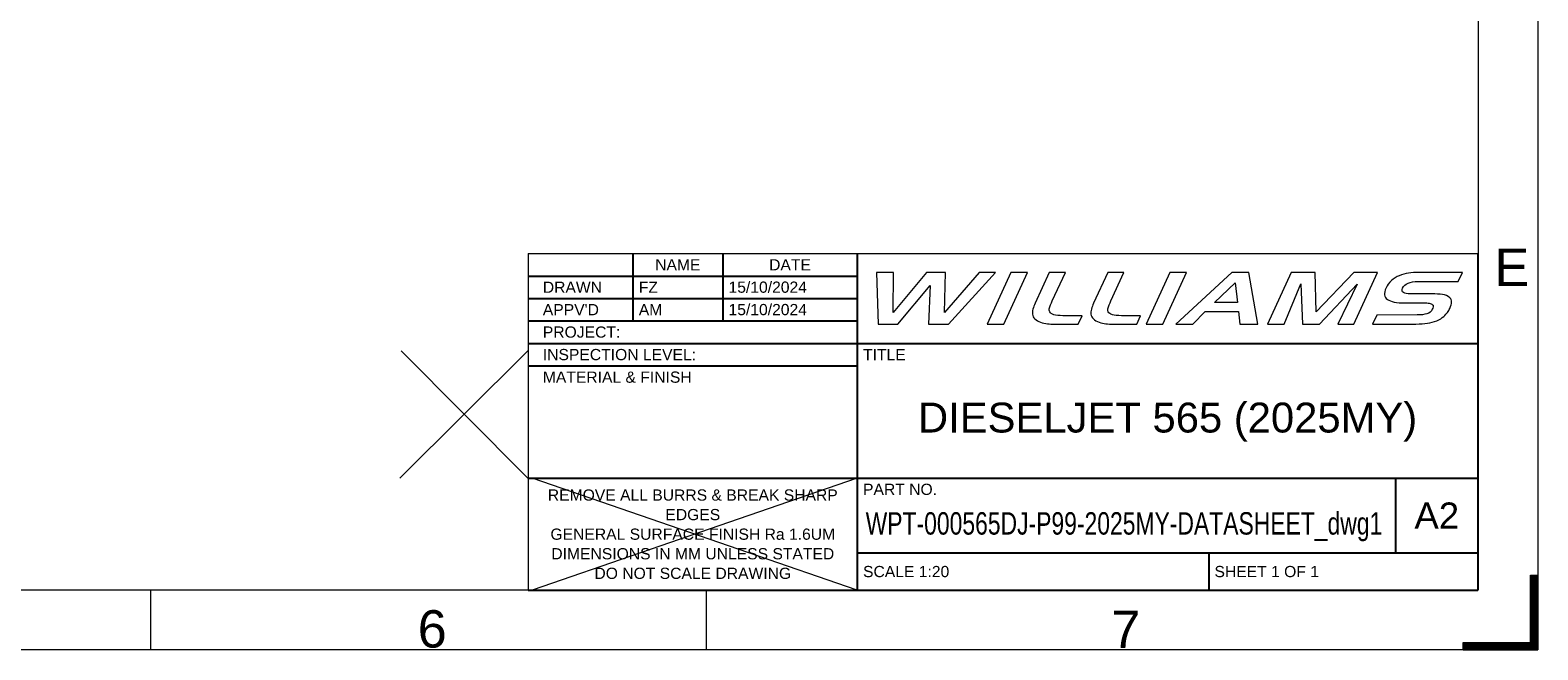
# Model space of a CAD drawing. Header units: millimetres. Extents: x 0 to 594, y 0 to 420.
# Tile 610 of 656: x 392 to 594, y 0 to 83. Entities that reach past the tile are written whole.
import ezdxf

# ---------------------------------------------------------------- set-up
doc = ezdxf.new("R2010")
doc.units = ezdxf.units.MM
doc.layers.add('1', color=7, linetype='Continuous', true_color=0xffffff)
doc.layers.add('256', color=7, linetype='Continuous', true_color=0xffffff)
doc.styles.add('Arial Unicode MS', font='txt')

# ---------------------------------------------------------------- blocks, each defined once
blk = doc.blocks.new('HATCH5')
at = {"color": 163, "lineweight": 13}
for p, q in [((593, 9.98988), (594, 9.98988)), ((593, 9.94755), (594, 9.94755)), ((593, 9.90522), (594, 9.90522)), ((593, 9.86289), (594, 9.86289)), ((593, 9.82056), (594, 9.82056)), ((593, 9.77823), (594, 9.77823)), ((593, 9.7359), (594, 9.7359)), ((593, 9.69357), (594, 9.69357)), ((593, 9.65124), (594, 9.65124)), ((593, 9.60891), (594, 9.60891)), ((593, 9.56658), (594, 9.56658)), ((593, 9.52425), (594, 9.52425)), ((593, 9.48192), (594, 9.48192)), ((593, 9.43959), (594, 9.43959)), ((593, 9.39726), (594, 9.39726)), ((593, 9.35493), (594, 9.35493)), ((593, 9.3126), (594, 9.3126)), ((593, 9.27027), (594, 9.27027)), ((593, 9.22794), (594, 9.22794)), ((593, 9.18561), (594, 9.18561)), ((593, 9.14328), (594, 9.14328)), ((593, 9.10095), (594, 9.10095)), ((593, 9.05862), (594, 9.05862)), ((593, 9.01629), (594, 9.01629)), ((593, 8.97396), (594, 8.97396)), ((593, 8.93163), (594, 8.93163)), ((593, 8.8893), (594, 8.8893)), ((593, 8.84697), (594, 8.84697)), ((593, 8.80464), (594, 8.80464)), ((593, 8.76231), (594, 8.76231)), ((593, 8.71998), (594, 8.71998)), ((593, 8.67765), (594, 8.67765)), ((593, 8.63532), (594, 8.63532)), ((593, 8.59299), (594, 8.59299)), ((593, 8.55066), (594, 8.55066)), ((593, 8.50833), (594, 8.50833)), ((593, 8.466), (594, 8.466)), ((593, 8.42367), (594, 8.42367)), ((593, 8.38134), (594, 8.38134)), ((593, 8.33901), (594, 8.33901)), ((593, 8.29668), (594, 8.29668)), ((593, 8.25435), (594, 8.25435)), ((593, 8.21202), (594, 8.21202)), ((593, 8.16969), (594, 8.16969)), ((593, 8.12736), (594, 8.12736)), ((593, 8.08503), (594, 8.08503)), ((593, 8.0427), (594, 8.0427)), ((593, 8.00037), (594, 8.00037)), ((593, 7.95804), (594, 7.95804)), ((593, 7.91571), (594, 7.91571)), ((593, 7.87338), (594, 7.87338)), ((593, 7.83105), (594, 7.83105)), ((593, 7.78872), (594, 7.78872)), ((593, 7.74639), (594, 7.74639)), ((593, 7.70406), (594, 7.70406)), ((593, 7.66173), (594, 7.66173)), ((593, 7.6194), (594, 7.6194)), ((593, 7.57707), (594, 7.57707)), ((593, 7.53474), (594, 7.53474)), ((593, 7.49241), (594, 7.49241)), ((593, 7.45008), (594, 7.45008)), ((593, 7.40775), (594, 7.40775)), ((593, 7.36542), (594, 7.36542)), ((593, 7.32309), (594, 7.32309)), ((593, 7.28076), (594, 7.28076)), ((593, 7.23843), (594, 7.23843)), ((593, 7.1961), (594, 7.1961)), ((593, 7.15377), (594, 7.15377)), ((593, 7.11144), (594, 7.11144)), ((593, 7.06911), (594, 7.06911)), ((593, 7.02678), (594, 7.02678)), ((593, 6.98445), (594, 6.98445)), ((593, 6.94212), (594, 6.94212)), ((593, 6.89979), (594, 6.89979)), ((593, 6.85746), (594, 6.85746)), ((593, 6.81513), (594, 6.81513)), ((593, 6.7728), (594, 6.7728)), ((593, 6.73047), (594, 6.73047)), ((593, 6.68814), (594, 6.68814)), ((593, 6.64581), (594, 6.64581)), ((593, 6.60348), (594, 6.60348)), ((593, 6.56115), (594, 6.56115)), ((593, 6.51882), (594, 6.51882)), ((593, 6.47649), (594, 6.47649)), ((593, 6.43416), (594, 6.43416)), ((593, 6.39183), (594, 6.39183)), ((593, 6.3495), (594, 6.3495)), ((593, 6.30717), (594, 6.30717)), ((593, 6.26484), (594, 6.26484)), ((593, 6.22251), (594, 6.22251)), ((593, 6.18018), (594, 6.18018)), ((593, 6.13785), (594, 6.13785)), ((593, 6.09552), (594, 6.09552)), ((593, 6.05319), (594, 6.05319)), ((593, 6.01086), (594, 6.01086)), ((593, 5.96853), (594, 5.96853)), ((593, 5.9262), (594, 5.9262)), ((593, 5.88387), (594, 5.88387)), ((593, 5.84154), (594, 5.84154)), ((593, 5.79921), (594, 5.79921)), ((593, 5.75688), (594, 5.75688)), ((593, 5.71455), (594, 5.71455)), ((593, 5.67222), (594, 5.67222)), ((593, 5.62989), (594, 5.62989)), ((593, 5.58756), (594, 5.58756)), ((593, 5.54523), (594, 5.54523)), ((593, 5.5029), (594, 5.5029)), ((593, 5.46057), (594, 5.46057)), ((593, 5.41824), (594, 5.41824)), ((593, 5.37591), (594, 5.37591)), ((593, 5.33358), (594, 5.33358)), ((593, 5.29125), (594, 5.29125)), ((593, 5.24892), (594, 5.24892)), ((593, 5.20659), (594, 5.20659)), ((593, 5.16426), (594, 5.16426)), ((593, 5.12193), (594, 5.12193)), ((593, 5.0796), (594, 5.0796)), ((593, 5.03727), (594, 5.03727)), ((593, 4.99494), (594, 4.99494)), ((593, 4.95261), (594, 4.95261)), ((593, 4.91028), (594, 4.91028)), ((593, 4.86795), (594, 4.86795)), ((593, 4.82562), (594, 4.82562)), ((593, 4.78329), (594, 4.78329)), ((593, 4.74096), (594, 4.74096)), ((593, 4.69863), (594, 4.69863)), ((593, 4.6563), (594, 4.6563)), ((593, 4.61397), (594, 4.61397)), ((593, 4.57164), (594, 4.57164)), ((593, 4.52931), (594, 4.52931)), ((593, 4.48698), (594, 4.48698)), ((593, 4.44465), (594, 4.44465)), ((593, 4.40232), (594, 4.40232)), ((593, 4.35999), (594, 4.35999)), ((593, 4.31766), (594, 4.31766)), ((593, 4.27533), (594, 4.27533)), ((593, 4.233), (594, 4.233)), ((593, 4.19067), (594, 4.19067)), ((593, 4.14834), (594, 4.14834)), ((593, 4.10601), (594, 4.10601)), ((593, 4.06368), (594, 4.06368)), ((593, 4.02135), (594, 4.02135)), ((593, 3.97902), (594, 3.97902)), ((593, 3.93669), (594, 3.93669)), ((593, 3.89436), (594, 3.89436)), ((593, 3.85203), (594, 3.85203)), ((593, 3.8097), (594, 3.8097)), ((593, 3.76737), (594, 3.76737)), ((593, 3.72504), (594, 3.72504)), ((593, 3.68271), (594, 3.68271)), ((593, 3.64038), (594, 3.64038)), ((593, 3.59805), (594, 3.59805)), ((593, 3.55572), (594, 3.55572)), ((593, 3.51339), (594, 3.51339)), ((593, 3.47106), (594, 3.47106)), ((593, 3.42873), (594, 3.42873)), ((593, 3.3864), (594, 3.3864)), ((593, 3.34407), (594, 3.34407)), ((593, 3.30174), (594, 3.30174)), ((593, 3.25941), (594, 3.25941)), ((593, 3.21708), (594, 3.21708)), ((593, 3.17475), (594, 3.17475)), ((593, 3.13242), (594, 3.13242)), ((593, 3.09009), (594, 3.09009)), ((593, 3.04776), (594, 3.04776)), ((593, 3.00543), (594, 3.00543)), ((593, 2.9631), (594, 2.9631)), ((593, 2.92077), (594, 2.92077)), ((593, 2.87844), (594, 2.87844)), ((593, 2.83611), (594, 2.83611)), ((593, 2.79378), (594, 2.79378)), ((593, 2.75145), (594, 2.75145)), ((593, 2.70912), (594, 2.70912)), ((593, 2.66679), (594, 2.66679)), ((593, 2.62446), (594, 2.62446)), ((593, 2.58213), (594, 2.58213)), ((593, 2.5398), (594, 2.5398)), ((593, 2.49747), (594, 2.49747)), ((593, 2.45514), (594, 2.45514)), ((593, 2.41281), (594, 2.41281)), ((593, 2.37048), (594, 2.37048)), ((593, 2.32815), (594, 2.32815)), ((593, 2.28582), (594, 2.28582)), ((593, 2.24349), (594, 2.24349)), ((593, 2.20116), (594, 2.20116)), ((593, 2.15883), (594, 2.15883)), ((593, 2.1165), (594, 2.1165)), ((593, 2.07417), (594, 2.07417)), ((593, 2.03184), (594, 2.03184)), ((584, 0.97359), (594, 0.97359)), ((584, 0.93126), (594, 0.93126)), ((584, 0.88893), (594, 0.88893)), ((584, 0.8466), (594, 0.8466)), ((584, 0.80427), (594, 0.80427)), ((584, 0.76194), (594, 0.76194)), ((584, 0.71961), (594, 0.71961)), ((584, 0.67728), (594, 0.67728)), ((584, 0.63495), (594, 0.63495)), ((584, 0.59262), (594, 0.59262)), ((584, 0.55029), (594, 0.55029)), ((584, 0.50796), (594, 0.50796)), ((584, 0.46563), (594, 0.46563)), ((584, 0.4233), (594, 0.4233)), ((584, 0.38097), (594, 0.38097)), ((584, 0.33864), (594, 0.33864)), ((584, 0.29631), (594, 0.29631)), ((584, 0.25398), (594, 0.25398)), ((584, 0.21165), (594, 0.21165)), ((584, 0.16932), (594, 0.16932)), ((584, 0.12699), (594, 0.12699)), ((584, 0.08466), (594, 0.08466)), ((584, 0.04233), (594, 0.04233)), ((584, 0), (594, 0)), ((593, 1.98951), (594, 1.98951)), ((593, 1.94718), (594, 1.94718)), ((593, 1.90485), (594, 1.90485)), ((593, 1.86252), (594, 1.86252)), ((593, 1.82019), (594, 1.82019)), ((593, 1.77786), (594, 1.77786)), ((593, 1.73553), (594, 1.73553)), ((593, 1.6932), (594, 1.6932)), ((593, 1.65087), (594, 1.65087)), ((593, 1.60854), (594, 1.60854)), ((593, 1.56621), (594, 1.56621)), ((593, 1.52388), (594, 1.52388)), ((593, 1.48155), (594, 1.48155)), ((593, 1.43922), (594, 1.43922)), ((593, 1.39689), (594, 1.39689)), ((593, 1.35456), (594, 1.35456)), ((593, 1.31223), (594, 1.31223)), ((593, 1.2699), (594, 1.2699)), ((593, 1.22757), (594, 1.22757)), ((593, 1.18524), (594, 1.18524)), ((593, 1.14291), (594, 1.14291)), ((593, 1.10058), (594, 1.10058)), ((593, 1.05825), (594, 1.05825)), ((593, 1.01592), (594, 1.01592))]:
    blk.add_line(p, q, dxfattribs=at)
blk = doc.blocks.new('TabularNote1')
at = {"layer": '1', "color": 163, "linetype": 'Continuous', "lineweight": 18}
for p, q in [((-127, 45.05), (-113, 45.05)), ((-127, 45.05), (-127, 42.05)), ((-113, 45.05), (-101, 45.05)), ((-101, 45.05), (-83, 45.05)), ((-83, 45.05), (-36, 45.05)), ((-36, 45.05), (-11, 45.05)), ((-11, 45.05), (0, 45.05)), ((-127, 42.05), (-127, 39.05)), ((-127, 39.05), (-127, 36.05)), ((-127, 36.05), (-127, 33.03)), ((-127, 33.03), (-127, 30.03)), ((-127, 30.03), (-127, 27)), ((-127, 27), (-127, 21)), ((-127, 21), (-127, 15)), ((-127, 15), (-127, 12)), ((-127, 12), (-127, 5)), ((-127, 5), (-127, 0))]:
    blk.add_line(p, q, dxfattribs=at)
at = {"layer": '1', "color": 163, "linetype": 'Continuous', "lineweight": 25}
for p, q in [((-113, 45.05), (-113, 42.05)), ((-101, 45.05), (-101, 42.05)), ((-83, 45.05), (-83, 42.05)), ((0, 45.05), (0, 42.05)), ((-127, 42.05), (-113, 42.05)), ((-113, 42.05), (-101, 42.05)), ((-113, 42.05), (-113, 39.05)), ((-101, 42.05), (-83, 42.05)), ((-101, 42.05), (-101, 39.05)), ((-83, 42.05), (-83, 39.05)), ((0, 42.05), (0, 39.05)), ((-127, 39.05), (-113, 39.05)), ((-113, 39.05), (-101, 39.05)), ((-113, 39.05), (-113, 36.05)), ((-101, 39.05), (-83, 39.05)), ((-101, 39.05), (-101, 36.05)), ((-83, 39.05), (-83, 36.05)), ((0, 39.05), (0, 36.05)), ((-127, 36.05), (-113, 36.05)), ((-113, 36.05), (-101, 36.05)), ((-101, 36.05), (-83, 36.05)), ((-83, 36.05), (-83, 33.03)), ((0, 36.05), (0, 33.03)), ((-127, 33.03), (-113, 33.03)), ((-113, 33.03), (-101, 33.03)), ((-101, 33.03), (-83, 33.03)), ((-83, 33.03), (-36, 33.03)), ((-83, 33.03), (-83, 30.03)), ((-36, 33.03), (-11, 33.03)), ((-11, 33.03), (0, 33.03)), ((0, 33.03), (0, 30.03)), ((-127, 30.03), (-113, 30.03)), ((-113, 30.03), (-101, 30.03)), ((-101, 30.03), (-83, 30.03)), ((-83, 30.03), (-83, 27)), ((0, 30.03), (0, 27)), ((-83, 27), (-83, 21)), ((0, 27), (0, 21)), ((-83, 21), (-83, 15)), ((0, 21), (0, 15)), ((-127, 15), (-113, 15)), ((-113, 15), (-101, 15)), ((-101, 15), (-83, 15)), ((-83, 15), (-36, 15)), ((-83, 15), (-83, 12)), ((-36, 15), (-11, 15)), ((-11, 15), (0, 15)), ((-11, 15), (-11, 12)), ((0, 15), (0, 12)), ((-83, 12), (-83, 5)), ((-11, 12), (-11, 5)), ((0, 12), (0, 5)), ((-83, 5), (-36, 5)), ((-83, 5), (-83, 0)), ((-36, 5), (-11, 5)), ((-36, 5), (-36, 0)), ((-11, 5), (0, 5)), ((0, 5), (0, 0)), ((-127, 0), (-113, 0)), ((-113, 0), (-101, 0)), ((-101, 0), (-83, 0)), ((-83, 0), (-36, 0)), ((-36, 0), (-11, 0)), ((-11, 0), (0, 0))]:
    blk.add_line(p, q, dxfattribs=at)
at = {"layer": '1', "color": 18, "linetype": 'Continuous', "lineweight": 13, "line_spacing_factor": 1.047437, "style": 'Arial Unicode MS'}
for s, insert, char_height, attachment_point in [('\\fArial Unicode MS|b0|i0;\\W1.0000;NAME', (-107, 43.55), 1.5, 5), ('\\fArial Unicode MS|b0|i0;\\W1.0000;DATE', (-92, 43.55), 1.5, 5), ('\\fArial Unicode MS|b0|i0;\\W1.0000;  DRAWN', (-126.22, 40.55), 1.5, 4), ('\\fArial Unicode MS|b0|i0;\\W1.0000;FZ', (-112.22, 40.55), 1.5, 4), ('\\fArial Unicode MS|b0|i0;\\W1.0000;15/10/2024', (-100.22, 40.55), 1.5, 4), ("\\fArial Unicode MS|b0|i0;\\W1.0000;  APPV'D", (-126.22, 37.55), 1.5, 4), ('\\fArial Unicode MS|b0|i0;\\W1.0000;15/10/2024', (-100.22, 37.55), 1.5, 4), ('\\fArial Unicode MS|b0|i0;\\W1.0000;AM', (-112.22, 37.55), 1.5, 4), ('\\fArial Unicode MS|b0|i0;\\W1.0000;  PROJECT:', (-126.22, 34.54), 1.5, 4), ('\\fArial Unicode MS|b0|i0;\\W1.0000;  INSPECTION LEVEL:', (-126.22, 31.53), 1.5, 4), ('\\fArial Unicode MS|b0|i0;\\W1.0000;TITLE', (-82.23, 31.53), 1.5, 4), ('\\fArial Unicode MS|b0|i0;\\W1.0000;  MATERIAL & FINISH', (-126.22, 28.51), 1.5, 4), ('\\fArial Unicode MS|b0|i0;\\W1.0000;DIESELJET 565 (2025MY)', (-41.5, 22.51), 4, 5), ('\\fArial Unicode MS|b0|i0;\\W1.0000;PART NO.', (-82.23, 13.5), 1.5, 4), ('\\fArial Unicode MS|b0|i0;\\W1.0000;REMOVE ALL BURRS & BREAK SHARP\\PEDGES \\PGENERAL SURFACE FINISH Ra 1.6UM\\PDIMENSIONS IN MM UNLESS STATED \\PDO NOT SCALE DRAWING', (-105, 7.5), 1.5, 5), ('\\fArial Unicode MS|b0|i0;\\W0.7307;WPT-000565DJ-P99-2025MY-DATASHEET_dwg1', (-81.88, 8.5), 3, 4), ('\\fArial Unicode MS|b0|i0;\\W1.0000;A2', (-5.5, 10), 3.5, 5), ('\\fArial Unicode MS|b0|i0;\\W1.0000;SCALE 1:20', (-82.23, 2.5), 1.5, 4), ('\\fArial Unicode MS|b0|i0;\\W1.0000;SHEET 1 OF 1', (-35.23, 2.5), 1.5, 4)]:
    blk.add_mtext(s, dxfattribs=dict(at, insert=insert, char_height=char_height, attachment_point=attachment_point))

msp = doc.modelspace()

# ---------------------------------------------------------------- linework, layer by layer
at = {"layer": '1', "color": 163, "linetype": 'Continuous', "lineweight": 18}
for p, q in [((458.925, 40), (441.789, 22.97)), ((442, 40), (458.925, 22.97)), ((502.985, 22.97), (459.51, 8)), ((502.985, 8), (459.51, 22.97))]:
    msp.add_line(p, q, dxfattribs=at)
at = {"layer": '256', "color": 163, "linetype": 'Continuous', "lineweight": 18}
for p, q in [((594, 420), (594, 0)), ((586, 412), (586, 8)), ((593, 10), (594, 10)), ((593, 1), (593, 10)), ((594, 10), (594, 0)), ((586, 8), (8, 8)), ((408.469, 8), (408.469, 0)), ((482.781, 8), (482.781, 0)), ((594, 8), (594, 0)), ((594, 0), (0, 0)), ((584, 1), (593, 1)), ((584, 0), (584, 1)), ((594, 0), (584, 0)), ((586, 0), (594, 0))]:
    msp.add_line(p, q, dxfattribs=at)
at = {"layer": '256', "color": 7, "linetype": 'Continuous', "lineweight": 18}
for points, knots in [([(508.418, 43.577), (508.418, 43.577), (505.791, 43.577), (505.791, 43.577), (505.791, 43.577), (505.562, 50.475), (505.562, 50.475), (505.562, 50.475), (507.846, 50.476), (507.846, 50.476), (507.846, 50.476), (507.772, 45.156), (507.772, 45.156), (507.772, 45.156), (512.229, 50.477), (512.229, 50.477), (512.229, 50.477), (514.769, 50.478), (514.769, 50.478), (514.769, 50.478), (514.639, 45.158), (514.639, 45.158), (514.639, 45.158), (519.28, 50.479), (519.28, 50.479), (519.28, 50.479), (521.478, 50.479), (521.478, 50.479), (521.478, 50.479), (515.169, 43.579), (515.169, 43.579), (515.169, 43.579), (512.514, 43.578), (512.514, 43.578), (512.711, 48.732), (512.711, 48.732), (512.711, 48.732), (508.418, 43.577), (508.418, 43.577), (508.418, 43.577), (508.418, 43.577), (508.418, 43.577), (508.418, 43.577), (508.418, 43.577)], [0, 0, 0, 0, 0.0666667, 0.0666667, 0.0666667, 0.1333333, 0.1333333, 0.1333333, 0.2, 0.2, 0.2, 0.2666667, 0.2666667, 0.2666667, 0.3333333, 0.3333333, 0.3333333, 0.4, 0.4, 0.4, 0.4666667, 0.4666667, 0.4666667, 0.5333333, 0.5333333, 0.5333333, 0.6, 0.6, 0.6, 0.6666667, 0.6666667, 0.6666667, 0.7333333, 0.7333333, 0.8, 0.8, 0.8, 0.8666667, 0.8666667, 0.8666667, 0.9333333, 0.9333333, 1, 1, 1, 1]), ([(523.538, 50.48), (523.538, 50.48), (525.768, 50.482), (525.767, 50.482), (525.767, 50.482), (522.6, 43.581), (522.6, 43.581), (522.6, 43.581), (520.369, 43.58), (520.369, 43.58), (520.369, 43.58), (523.538, 50.48), (523.538, 50.48), (523.538, 50.48), (523.538, 50.48), (523.538, 50.48), (523.538, 50.48), (523.538, 50.48)], [0, 0, 0, 0, 0.1666667, 0.1666667, 0.1666667, 0.3333333, 0.3333333, 0.3333333, 0.5, 0.5, 0.5, 0.6666667, 0.6666667, 0.6666667, 0.8333333, 0.8333333, 1, 1, 1, 1]), ([(533.052, 44.706), (533.052, 44.706), (532.536, 43.584), (532.536, 43.584), (532.536, 43.584), (529.792, 43.583), (529.792, 43.583), (529.607, 43.583), (529.607, 43.583), (529.449, 43.583), (529.449, 43.583), (529.05, 43.583), (528.7, 43.595), (528.402, 43.621), (528.105, 43.646), (527.8, 43.713), (527.488, 43.822), (527.176, 43.931), (526.926, 44.082), (526.737, 44.274), (526.549, 44.465), (526.44, 44.671), (526.387, 45.113), (526.406, 45.347), (526.54, 45.846), (526.635, 46.105), (526.759, 46.374), (526.759, 46.374), (528.645, 50.482), (528.645, 50.482), (528.645, 50.482), (530.814, 50.482), (530.814, 50.482), (530.814, 50.482), (529.066, 46.678), (529.066, 46.678), (528.99, 46.512), (528.925, 46.369), (528.869, 46.25), (528.816, 46.131), (528.758, 45.969), (528.696, 45.764), (528.635, 45.558), (528.647, 45.372), (528.732, 45.205), (528.797, 45.039), (528.977, 44.913), (529.269, 44.831), (529.563, 44.747), (529.971, 44.705), (530.492, 44.706), (530.492, 44.706), (533.052, 44.706), (533.052, 44.706), (533.052, 44.706), (533.052, 44.706), (533.052, 44.706), (533.052, 44.706), (533.052, 44.706)], [0, 0, 0, 0, 0.047619, 0.047619, 0.047619, 0.0952381, 0.0952381, 0.1428571, 0.1428571, 0.1904762, 0.1904762, 0.1904762, 0.2380952, 0.2380952, 0.2380952, 0.2857143, 0.2857143, 0.2857143, 0.3333333, 0.3333333, 0.3333333, 0.3809524, 0.3809524, 0.4285714, 0.4285714, 0.4761905, 0.4761905, 0.4761905, 0.5238095, 0.5238095, 0.5238095, 0.5714286, 0.5714286, 0.5714286, 0.6190476, 0.6190476, 0.6190476, 0.6666667, 0.6666667, 0.6666667, 0.7142857, 0.7142857, 0.7142857, 0.7619048, 0.7619048, 0.7619048, 0.8095238, 0.8095238, 0.8095238, 0.8571429, 0.8571429, 0.8571429, 0.9047619, 0.9047619, 0.9047619, 0.952381, 0.952381, 1, 1, 1, 1]), ([(540.876, 44.709), (540.876, 44.709), (540.361, 43.586), (540.361, 43.586), (540.361, 43.586), (537.616, 43.585), (537.616, 43.585), (537.432, 43.585), (537.432, 43.585), (537.274, 43.585), (537.274, 43.585), (536.873, 43.585), (536.525, 43.598), (536.227, 43.623), (535.929, 43.648), (535.625, 43.716), (535, 43.934), (534.75, 44.084), (534.562, 44.276), (534.373, 44.468), (534.265, 44.674), (534.238, 44.894), (534.212, 45.115), (534.23, 45.35), (534.298, 45.6), (534.364, 45.848), (534.46, 46.108), (534.583, 46.376), (534.583, 46.376), (536.47, 50.484), (536.47, 50.484), (536.47, 50.484), (538.638, 50.485), (538.638, 50.485), (538.638, 50.485), (536.891, 46.68), (536.891, 46.68), (536.814, 46.514), (536.749, 46.372), (536.695, 46.252), (536.64, 46.134), (536.583, 45.972), (536.52, 45.766), (536.459, 45.56), (536.471, 45.375), (536.556, 45.207), (536.621, 45.041), (536.8, 44.916), (537.388, 44.75), (537.795, 44.707), (538.316, 44.707), (538.316, 44.707), (540.876, 44.709), (540.876, 44.709), (540.876, 44.709), (540.876, 44.709), (540.876, 44.709), (540.876, 44.709), (540.876, 44.709)], [0, 0, 0, 0, 0.047619, 0.047619, 0.047619, 0.0952381, 0.0952381, 0.1428571, 0.1428571, 0.1904762, 0.1904762, 0.1904762, 0.2380952, 0.2380952, 0.2380952, 0.2857143, 0.2857143, 0.3333333, 0.3333333, 0.3333333, 0.3809524, 0.3809524, 0.3809524, 0.4285714, 0.4285714, 0.4285714, 0.4761905, 0.4761905, 0.4761905, 0.5238095, 0.5238095, 0.5238095, 0.5714286, 0.5714286, 0.5714286, 0.6190476, 0.6190476, 0.6190476, 0.6666667, 0.6666667, 0.6666667, 0.7142857, 0.7142857, 0.7142857, 0.7619048, 0.7619048, 0.7619048, 0.8095238, 0.8095238, 0.8571429, 0.8571429, 0.8571429, 0.9047619, 0.9047619, 0.9047619, 0.952381, 0.952381, 1, 1, 1, 1]), ([(544.776, 50.487), (544.776, 50.487), (547.006, 50.488), (547.006, 50.488), (547.006, 50.488), (543.838, 43.587), (543.838, 43.587), (543.838, 43.587), (541.607, 43.587), (541.607, 43.587), (541.607, 43.587), (544.776, 50.487), (544.776, 50.487), (544.776, 50.487), (544.776, 50.487), (544.776, 50.487), (544.776, 50.487), (544.776, 50.487)], [0, 0, 0, 0, 0.1666667, 0.1666667, 0.1666667, 0.3333333, 0.3333333, 0.3333333, 0.5, 0.5, 0.5, 0.6666667, 0.6666667, 0.6666667, 0.8333333, 0.8333333, 1, 1, 1, 1]), ([(547.866, 43.589), (547.866, 43.589), (545.582, 43.587), (545.582, 43.587), (545.582, 43.587), (553.061, 50.489), (553.061, 50.489), (553.061, 50.489), (555.345, 50.49), (555.345, 50.49), (555.345, 50.49), (556.558, 43.591), (556.558, 43.591), (556.558, 43.591), (554.161, 43.59), (554.161, 43.59), (554.161, 43.59), (553.982, 45.253), (553.982, 45.253), (553.982, 45.253), (549.514, 45.252), (549.514, 45.252), (549.514, 45.252), (547.866, 43.589), (547.866, 43.589), (547.866, 43.589), (547.866, 43.589), (547.866, 43.589), (547.866, 43.589), (547.866, 43.589)], [0, 0, 0, 0, 0.1, 0.1, 0.1, 0.2, 0.2, 0.2, 0.3, 0.3, 0.3, 0.4, 0.4, 0.4, 0.5, 0.5, 0.5, 0.6, 0.6, 0.6, 0.7, 0.7, 0.7, 0.8, 0.8, 0.8, 0.9, 0.9, 1, 1, 1, 1]), ([(560.085, 43.592), (560.085, 43.592), (557.854, 43.591), (557.854, 43.591), (557.854, 43.591), (561.023, 50.491), (561.023, 50.491), (561.023, 50.491), (564.199, 50.492), (564.199, 50.492), (564.199, 50.492), (564.367, 45.214), (564.367, 45.214), (564.367, 45.214), (569.399, 50.494), (569.399, 50.494), (569.399, 50.494), (572.546, 50.495), (572.546, 50.495), (572.546, 50.495), (569.378, 43.595), (569.378, 43.595), (569.378, 43.595), (567.271, 43.595), (567.271, 43.595), (567.271, 43.595), (569.854, 48.948), (569.854, 48.948), (569.854, 48.948), (564.8, 43.593), (564.8, 43.593), (564.8, 43.593), (562.518, 43.593), (562.518, 43.593), (562.518, 43.593), (562.318, 48.993), (562.318, 48.993), (562.318, 48.993), (560.085, 43.592), (560.085, 43.592), (560.085, 43.592), (560.085, 43.592), (560.085, 43.592), (560.085, 43.592), (560.085, 43.592)], [0, 0, 0, 0, 0.0666667, 0.0666667, 0.0666667, 0.1333333, 0.1333333, 0.1333333, 0.2, 0.2, 0.2, 0.2666667, 0.2666667, 0.2666667, 0.3333333, 0.3333333, 0.3333333, 0.4, 0.4, 0.4, 0.4666667, 0.4666667, 0.4666667, 0.5333333, 0.5333333, 0.5333333, 0.6, 0.6, 0.6, 0.6666667, 0.6666667, 0.6666667, 0.7333333, 0.7333333, 0.7333333, 0.8, 0.8, 0.8, 0.8666667, 0.8666667, 0.8666667, 0.9333333, 0.9333333, 1, 1, 1, 1]), ([(578.246, 50.497), (578.246, 50.497), (583.913, 50.498), (583.913, 50.498), (583.913, 50.498), (583.359, 49.293), (583.359, 49.293), (583.359, 49.293), (578.015, 49.291), (578.015, 49.291), (576.889, 49.291), (576.186, 48.988), (575.908, 48.383), (575.791, 48.124), (575.833, 47.938), (576.04, 47.822), (576.23, 47.693), (576.529, 47.628), (576.942, 47.629), (576.942, 47.629), (579.801, 47.629), (579.801, 47.629), (580.357, 47.629), (580.839, 47.604), (581.246, 47.553), (581.612, 47.495), (581.945, 47.34), (582.545, 46.832), (582.538, 46.361), (582.222, 45.673), (582.136, 45.486), (582.035, 45.314), (581.92, 45.156), (581.804, 44.999), (581.634, 44.815), (581.182, 44.389), (580.876, 44.203), (580.493, 44.043), (580.108, 43.882), (579.687, 43.768), (579.228, 43.703), (578.804, 43.633), (578.282, 43.598), (577.662, 43.597), (577.662, 43.597), (571.908, 43.596), (571.908, 43.596), (571.908, 43.596), (572.461, 44.802), (572.461, 44.802), (572.461, 44.802), (577.86, 44.803), (577.86, 44.803), (578.392, 44.803), (578.829, 44.857), (579.51, 45.076), (579.75, 45.28), (579.888, 45.584), (579.888, 45.584), (579.957, 45.733), (579.957, 45.733), (580.022, 45.936), (580.014, 46.086), (579.933, 46.178), (579.815, 46.276), (579.661, 46.342), (579.472, 46.374), (579.282, 46.408), (579.044, 46.424), (578.758, 46.424), (578.758, 46.424), (576.211, 46.423), (576.211, 46.423), (575.114, 46.423), (574.338, 46.575), (573.428, 47.187), (573.364, 47.7), (573.696, 48.42), (573.862, 48.783), (574.102, 49.109), (574.727, 49.683), (575.077, 49.904), (575.462, 50.061), (575.848, 50.217), (576.26, 50.327), (576.699, 50.391), (577.101, 50.461), (577.618, 50.497), (578.246, 50.497), (578.246, 50.497), (578.246, 50.497), (578.246, 50.497), (578.246, 50.497), (578.246, 50.497)], [0, 0, 0, 0, 0.030303, 0.030303, 0.030303, 0.0606061, 0.0606061, 0.0606061, 0.0909091, 0.0909091, 0.0909091, 0.1212121, 0.1212121, 0.1212121, 0.1515152, 0.1515152, 0.1515152, 0.1818182, 0.1818182, 0.1818182, 0.2121212, 0.2121212, 0.2121212, 0.2424242, 0.2424242, 0.2424242, 0.2727273, 0.2727273, 0.3030303, 0.3030303, 0.3030303, 0.3333333, 0.3333333, 0.3333333, 0.3636364, 0.3636364, 0.3939394, 0.3939394, 0.3939394, 0.4242424, 0.4242424, 0.4242424, 0.4545455, 0.4545455, 0.4545455, 0.4848485, 0.4848485, 0.4848485, 0.5151515, 0.5151515, 0.5151515, 0.5454545, 0.5454545, 0.5454545, 0.5757576, 0.5757576, 0.6060606, 0.6060606, 0.6060606, 0.6363636, 0.6363636, 0.6363636, 0.6666667, 0.6666667, 0.6666667, 0.6969697, 0.6969697, 0.6969697, 0.7272727, 0.7272727, 0.7272727, 0.7575758, 0.7575758, 0.7575758, 0.7878788, 0.7878788, 0.8181818, 0.8181818, 0.8181818, 0.8484848, 0.8484848, 0.8787879, 0.8787879, 0.8787879, 0.9090909, 0.9090909, 0.9090909, 0.9393939, 0.9393939, 0.9393939, 0.969697, 0.969697, 1, 1, 1, 1]), ([(550.768, 46.457), (550.768, 46.457), (553.836, 46.458), (553.836, 46.458), (553.836, 46.458), (553.501, 49.118), (553.501, 49.118), (553.501, 49.118), (550.768, 46.457), (550.768, 46.457), (550.768, 46.457), (550.768, 46.457), (550.768, 46.457), (550.768, 46.457), (550.768, 46.457)], [0, 0, 0, 0, 0.2, 0.2, 0.2, 0.4, 0.4, 0.4, 0.6, 0.6, 0.6, 0.8, 0.8, 1, 1, 1, 1])]:
    msp.add_open_spline(points, degree=3, knots=knots, dxfattribs=at)

# ---------------------------------------------------------------- block references
at = {"layer": '1', "color": 163, "linetype": 'Continuous', "lineweight": 18}
msp.add_blockref('TabularNote1', (585.984, 7.968), dxfattribs=at)
at = {"layer": '256', "color": 163, "linetype": 'Continuous', "lineweight": 13}
msp.add_blockref('HATCH5', (0, 0), dxfattribs=at)

# ---------------------------------------------------------------- texts
at = {"layer": '256', "color": 18, "linetype": 'Continuous', "lineweight": 13, "char_height": 5, "attachment_point": 7, "line_spacing_factor": 1.047437, "style": 'Arial Unicode MS'}
for s, insert in [('\\fArial Unicode MS|b0|i0;\\W1.0000;E', (588.186, 48.682)), ('\\fArial Unicode MS|b0|i0;\\W1.0000;6', (444.198, 0.235)), ('\\fArial Unicode MS|b0|i0;\\W1.0000;7', (536.963, 0.245))]:
    msp.add_mtext(s, dxfattribs=dict(at, insert=insert))

doc.saveas('drawing.dxf')
